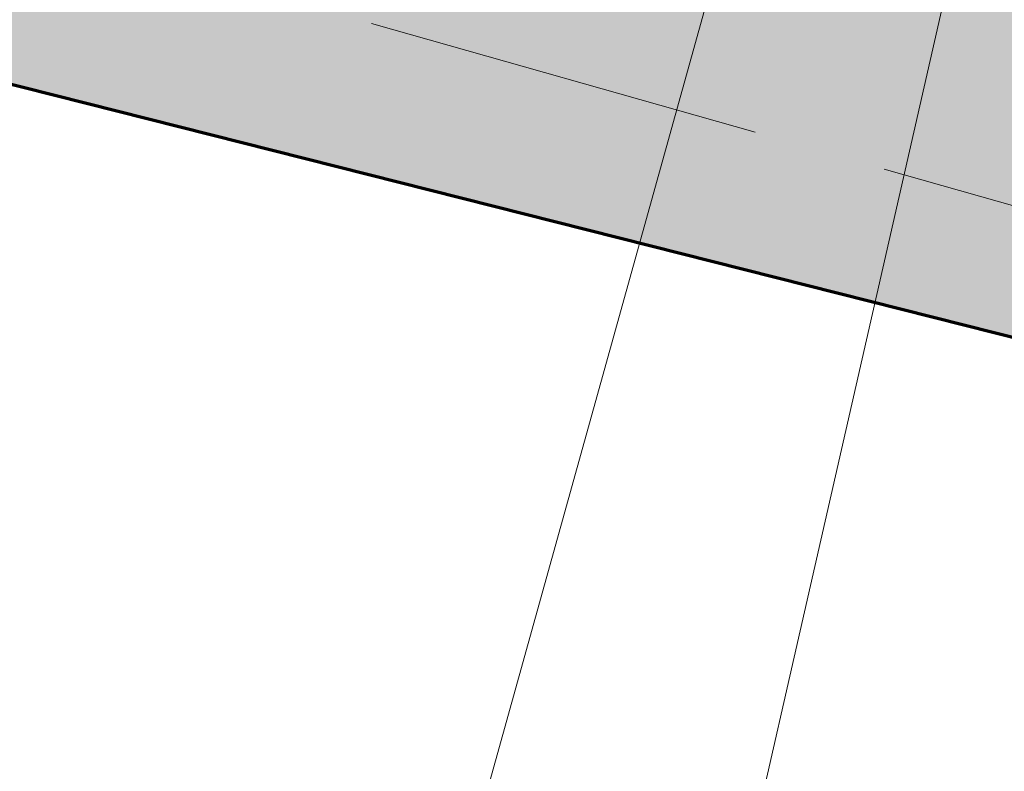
# Model space of a CAD drawing. Header units: metres. Extents: x 90551 to 91648, y 464474 to 467021.
# Tile 991 of 1056: x 91143 to 91157, y 464920 to 464931. Entities that reach past the tile are written whole.
import ezdxf
from ezdxf.lldxf.tags import DXFTag

# ---------------------------------------------------------------- set-up
doc = ezdxf.new("R2010")
doc.units = ezdxf.units.M
for name, color, linetype, lineweight in [('B-OI-KL-ET_LS_230 V_UNIVERSITEIT LEIDEN-G', 190, 'KL-LS-SO', 18), ('B-OI-KL-ET_LS_380 V_GEMEENTE LEIDEN CLUSTER BEHEER AFD WT-G', 190, 'KL-LS-SO', 18), ('B-OI-KL-ET_LS_500 V_RIJKSWATERSTAAT WEST NEDERLAND ZUID-G', 190, 'KL-LS-SO', 18)]:
    doc.layers.add(name, color=color, linetype=linetype, lineweight=lineweight)
doc.layers.add('B-OI-OG-INFO_EIS VOORZORGSMAATREGEL_UNIVERSITEIT LEIDEN-GV', color=7, linetype='Continuous', lineweight=70, true_color=0xfa194b, transparency=0.8)
doc.layers.add('B-OI-OG-INFO_EIS VOORZORGSMAATREGEL_UNIVERSITEIT LEIDEN-V', color=7, linetype='Continuous', lineweight=18, true_color=0xfa194b, transparency=0.8)
tags = doc.linetypes.add('KL-LS-SO', pattern='A,4,-1,[103,NLCS.SHX,S=0.75,R=0,X=0,Y=0],-1,4,-1,["L",Standard,S=1,R=0,X=0,Y=-0.5],-2', length=13).pattern_tags.tags
tags[18] = DXFTag(74, 10)

msp = doc.modelspace()

# ---------------------------------------------------------------- hatches: boundary and pattern name
at = {"layer": 'B-OI-OG-INFO_EIS VOORZORGSMAATREGEL_UNIVERSITEIT LEIDEN-V'}
h = msp.add_hatch(color=256, dxfattribs=at)
h.paths.add_polyline_path([(90555.168, 465011.391), (90559.724, 465022.161), (90656.7, 464920.3), (90662.7, 464915.4), (90664.7, 464912.2), (90667.725, 464916.092), (90669.3, 464928.8), (90669.9, 464945.1), (90674.157, 464954.573), (90680.4, 464961.2), (90687.907, 464965.271), (90696.246, 464967.112), (90703.474, 464966.513), (90772.2, 464926.6), (90773, 464928.1), (90782.4, 464923.4), (90781.4, 464921.1), (90908.2, 464846.4), (90987.711, 464979.057), (90992.46, 464983.909), (90996.945, 464986.258), (91001.9, 464987.3), (91007.6, 464987), (91031.6, 465028.4), (91027.795, 465043.694), (91025.7, 465067.6), (91024.7, 465074), (91023.4, 465076.2), (91023.5, 465081.4), (91026.5, 465086.9), (91027.6, 465088.1), (91030.6, 465089.1), (91034.5, 465088.1), (91037.5, 465085.6), (91037.8, 465081.8), (91035.5, 465074.9), (91035.7, 465068.6), (91039.9, 465043.3), (91072.7, 465099), (91064.6, 465104), (91008.4, 465116.8), (91004.4, 465113.1), (91003.9, 465113.4), (91000.3, 465110.6), (90996.048, 465116.197), (90994.219, 465121.873), (90995.5, 465126.1), (90998.3, 465128.5), (90994.8, 465130.8), (90990.1, 465130.6), (90984.9, 465132.6), (90985.3, 465136.8), (90990.039, 465155.541), (90992.6, 465159.1), (90993.1, 465161.3), (91007, 465158.1), (91006.5, 465155.9), (91007.309, 465151.71), (91004.2, 465137.9), (91072.3, 465122.3), (91089.4, 465151.2), (91089.4, 465151.8), (91071.7, 465155), (90982.5, 465174.7), (90935.6, 465185.9), (90933.3, 465178.3), (90928.5, 465155.5), (90925.4, 465153), (90925, 465151.1), (90915.2, 465153.3), (90915.6, 465154.8), (90914.9, 465155.7), (90918, 465165.2), (90919.6, 465164.7), (90920.2, 465167.3), (90919.2, 465167.4), (90920.8, 465177.3), (90922.3, 465177.1), (90927.3, 465194.3), (90928.6, 465193.8), (90931.8, 465195.9), (90936.6, 465196.4), (91029, 465175.1), (91093.7, 465161.7), (91146.2, 465149.7), (91147.3, 465155.5), (91149.6, 465159.7), (91153.5, 465161.3), (91160.2, 465159.9), (91178.412, 465243.564), (91178.3, 465249.3), (91173.9, 465283.9), (91174, 465291.8), (91174.9, 465296.7), (91176.8, 465296.4), (91191.4, 465359.8), (91190.8, 465364), (91186.582, 465373.003), (91199.254, 465370.325), (91200.2, 465368.3), (91201.4, 465365.2), (91201.8, 465360.7), (91185.9, 465289.5), (91190.1, 465250.7), (91190.234, 465242.909), (91189.1, 465235.3), (91173.9, 465167.5), (91240.4, 465152), (91243.1, 465150.3), (91251.3, 465140.6), (91252.3, 465140.4), (91265.7, 465138.8), (91269.85, 465139.2), (91265.442, 465120.333), (91258.2, 465122.6), (91255.5, 465112.9), (91253.4, 465111.2), (91249.9, 465110.8), (91237.4, 465113.8), (91234, 465116.5), (91221.5, 465119.8), (91133.5, 465140.6), (91131.6, 465138.7), (91126.3, 465135.7), (91120.1, 465144.7), (91114.4, 465146), (91112.1, 465144.3), (91083.3, 465095.6), (91082.7, 465093.1), (91081.9, 465093.2), (91051.3, 465041.3), (91078.3, 465025.2), (91084.1, 465023.6), (91086.9, 465027.5), (91095.6, 465021.2), (91089.3, 465013.4), (91086.3, 465012.1), (91084.3, 465012.2), (91073.9, 465015.2), (91045.7, 465031.7), (91042.9, 465026.6), (91049.295, 465013.735), (91053.2, 465007.7), (91062.3, 464996.5), (91069.6, 464989.8), (91078.4, 464983.3), (91088.8, 464977.6), (91108, 464969.1), (91147.2, 464955), (91165.9, 464949.2), (91196.1, 464942.1), (91210.7, 464939.8), (91223.068, 464938.949), (91220.567, 464928.242), (91218.4, 464928.2), (91183.2, 464934.5), (91164, 464939.3), (91141.3, 464946.4), (91107.6, 464958.2), (91085.7, 464967.8), (91070.7, 464976.1), (91053.4, 464991.2), (91045.1, 465001.8), (91036.7, 465015.8), (91018.7, 464984.8), (91081.2, 464967), (91118, 464949.7), (91133.518, 464943.815), (91161.5, 464935.1), (91175.6, 464931.7), (91198.4, 464927.6), (91215, 464925.5), (91219.826, 464925.071), (91210.816, 464886.506), (91207.7, 464886.9), (91209.2, 464896.8), (91210.7, 464896.8), (91215.4, 464915.4), (91196.9, 464917.7), (91173.7, 464921.9), (91141.917, 464929.933), (91113.9, 464939.9), (91077.4, 464957.1), (91019, 464973.9), (91013.1, 464974.9), (90983.2, 464926.3), (91012.5, 464906.9), (91018.2, 464905.1), (91019.7, 464907.7), (91029.2, 464902), (91024.9, 464895.1), (91022.5, 464893.6), (91019.7, 464893.4), (91021.1, 464890.6), (91021, 464888.1), (91016.7, 464880.9), (91007.9, 464886.8), (91008.9, 464888.1), (90966.3, 464913.6), (90966.439, 464919.905), (90974.2, 464933.1), (90973.4, 464933.7), (90964.1, 464918.4), (90961.1, 464911.3), (90959.8, 464911.5), (90957.4, 464907.6), (90915.7, 464837.1), (90912.3, 464833.2), (90909.7, 464831.9), (90905.6, 464832.6), (90783.9, 464906.1), (90772.5, 464912.4), (90769.9, 464912.2), (90769.4, 464915.9), (90701.6, 464955.9), (90699.3, 464956.6), (90693.8, 464956), (90689.172, 464954.236), (90685.351, 464951.484), (90682.473, 464947.671), (90680.5, 464941.4), (90679.9, 464928.2), (90677.955, 464913.245), (90675.8, 464908.7), (90669.919, 464902.222), (90667.207, 464900.912), (90664.207, 464900.636), (90659.9, 464902.1), (90658.6, 464903.4), (90646.6, 464890.2), (90644.9, 464891.8), (90641.2, 464892.9), (90636.4, 464896.9), (90616, 464899.5), (90613.5, 464882.2), (90603.6, 464883.6), (90606.8, 464905.7), (90608.7, 464908.9), (90612.3, 464909.9), (90638.5, 464907), (90641.3, 464905.8), (90644.7, 464903), (90651.1, 464910)])
h.paths.add_polyline_path([(91170, 465157.9), (91173, 465156.8), (91185.2, 465154.3)], flags=16)
h.paths.add_polyline_path([(91157.7, 465149.5), (91157.4, 465149.6), (91156.7, 465146.4)], flags=16)
h.paths.add_polyline_path([(91236.7, 465142.4), (91209.9, 465148.7), (91232.2, 465143.1)], flags=16)
h.paths.add_polyline_path([(90978.1, 464941.6), (90974.8, 464934.6), (91001.4, 464976.5), (90997.101, 464973.758)], flags=16)
h.paths.add_polyline_path([(91076.7, 465109.9), (91076.5, 465109.5), (91078.5, 465108.8)], flags=16)
h.paths.add_polyline_path([(91084.3, 465122.4), (91081.9, 465118.4), (91082.2, 465118.2)], flags=16)
h.paths.add_polyline_path([(91248.8, 465130.3), (91229.6, 465132.9), (91167.4, 465147.2), (91166.2, 465143.3), (91224.4, 465129.4), (91228.3, 465127.9), (91236.5, 465126.2), (91238.9, 465127.6), (91240.5, 465125), (91243.4, 465124.2), (91243, 465122.7), (91247.7, 465121.6), (91250.5, 465129.9)], flags=16)
h.paths.add_polyline_path([(91099.6, 465149.8), (91099, 465147.4), (91084.5, 465122.8), (91086.186, 465124.615), (91088.5, 465125.5), (91102.5, 465149.2)], flags=16)

# ---------------------------------------------------------------- linework, layer by layer
at = {"layer": 'B-OI-KL-ET_LS_230 V_UNIVERSITEIT LEIDEN-G', "flags": 128}
for points in [[(91189.503, 465075.494), (91152.566, 464913.382), (91134.64, 464918.79), (91126.29, 464888.12), (91117.03, 464860.3), (91109.533, 464838.738)], [(91153.768, 464929.029), (91148.052, 464930.652)]]:
    msp.add_lwpolyline(points, dxfattribs=at)
at = {"layer": 'B-OI-KL-ET_LS_380 V_GEMEENTE LEIDEN CLUSTER BEHEER AFD WT-G', "flags": 128}
for points in [[(91153.768, 464929.029), (91148.052, 464930.652)], [(91161.898, 464926.722), (91155.692, 464928.481)]]:
    msp.add_lwpolyline(points, dxfattribs=at)
at = {"layer": 'B-OI-KL-ET_LS_500 V_RIJKSWATERSTAAT WEST NEDERLAND ZUID-G', "flags": 128}
msp.add_lwpolyline([(91148.3, 464913.91), (91165.92, 464977.25), (91181.32, 465039.58), (91196.06, 465104.27), (91211.64, 465100.72), (91213.35, 465100.33), (91213.61, 465100.27)], dxfattribs=at)
at = {"layer": 'B-OI-OG-INFO_EIS VOORZORGSMAATREGEL_UNIVERSITEIT LEIDEN-GV', "flags": 128}
msp.add_lwpolyline([(91081.2, 464967), (91118, 464949.7), (91133.518, 464943.815), (91161.5, 464935.1), (91175.6, 464931.7), (91198.4, 464927.6), (91215, 464925.5), (91219.826, 464925.071), (91210.816, 464886.506), (91207.7, 464886.9), (91209.2, 464896.8), (91210.7, 464896.8), (91215.4, 464915.4), (91196.9, 464917.7), (91173.7, 464921.9), (91141.917, 464929.933), (91113.9, 464939.9)], dxfattribs=at)

doc.saveas('drawing.dxf')
